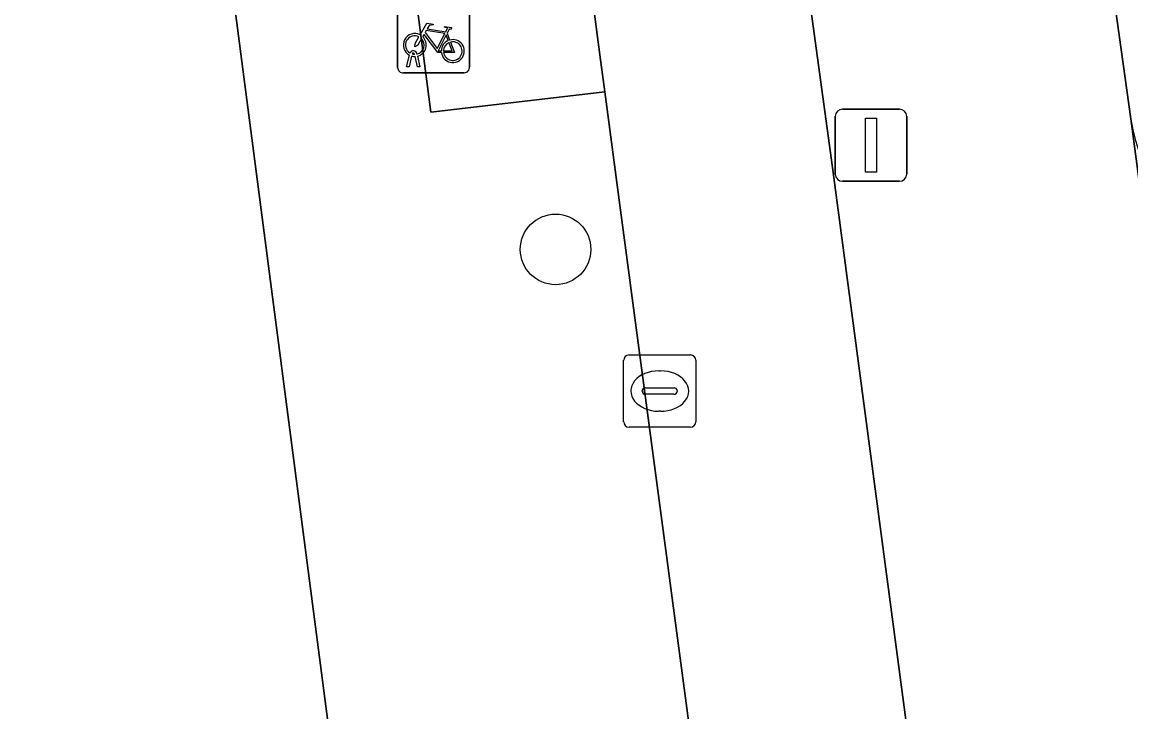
# Model space of a CAD drawing. Extents: x 161084 to 161928, y 385354 to 386522.
# Drawn here: x 161203.77 to 161219.14, y 385694.29 to 385703.85 of the extents above; entities that cross this region are included whole.
import ezdxf

# ---------------------------------------------------------------- set-up
doc = ezdxf.new("R2010")
doc.units = 0
for name, color, linetype in [('IMGEO_Berm_groen', 7, 'Continuous'), ('IMGEO_Boom', 7, 'Continuous'), ('IMGEO_Fietsenrek', 7, 'Continuous'), ('IMGEO_Fietspad_gesloten', 7, 'Continuous'), ('IMGEO_Groenvoorziening', 7, 'Continuous'), ('IMGEO_Lichtmast', 7, 'Continuous'), ('IMGEO_OVBaan_gesloten', 7, 'Continuous'), ('IMGEO_Rioolput', 7, 'Continuous'), ('IMGEO_Voetpad_open', 7, 'Continuous')]:
    doc.layers.add(name, color=color, linetype=linetype)

msp = doc.modelspace()

# ---------------------------------------------------------------- linework, layer by layer
at = {"layer": 'IMGEO_Berm_groen'}
for points in [[(161217.87, 385657.684), (161212.067, 385701.246), (161211.849, 385702.884), (161209.438, 385702.603), (161207.688, 385716.034), (161205.66, 385715.749)], [(161205.243, 385715.237), (161205.538, 385713.078), (161208.061, 385693.766), (161210.493, 385675.4), (161213.137, 385655.09), (161215.622, 385635.788), (161218.115, 385616.778), (161226.405, 385554.794), (161226.701, 385552.542), (161237.22, 385473.071), (161239.042, 385459.421), (161241.372, 385441.081), (161244.152, 385420.707), (161245.842, 385407.69), (161249.215, 385408.074), (161252.82, 385380.525), (161254.04, 385371.605), (161259.098, 385371.912), (161256.159, 385388.557), (161254.177, 385400.327), (161253.858, 385402.114), (161250.989, 385419.281), (161250.47, 385422.44), (161248.738, 385432.968)]]:
    msp.add_lwpolyline(points, dxfattribs=at)
at = {"layer": 'IMGEO_Boom'}
msp.add_circle((161211.166, 385700.702), 0.489, dxfattribs=at)
at = {"layer": 'IMGEO_Fietsenrek'}
for p, q in [((161208.974, 385703.224), (161208.974, 385704.065)), ((161208.974, 385704.065), (161208.974, 385703.224)), ((161209.974, 385704.074), (161209.974, 385703.233)), ((161209.974, 385703.233), (161209.974, 385704.074)), ((161209.661, 385703.698), (161209.697, 385703.603)), ((161209.101, 385703.233), (161209.14, 385703.393)), ((161209.17, 385703.381), (161209.135, 385703.233)), ((161209.212, 385703.405), (161209.211, 385703.409)), ((161209.253, 385703.233), (161209.219, 385703.375)), ((161209.243, 385703.416), (161209.244, 385703.409)), ((161209.251, 385703.379), (161209.286, 385703.233)), ((161209.899, 385703.149), (161209.058, 385703.149)), ((161209.058, 385703.149), (161209.899, 385703.149)), ((161209.135, 385703.233), (161209.101, 385703.233)), ((161209.286, 385703.233), (161209.253, 385703.233))]:
    msp.add_line(p, q, dxfattribs=at)
for points in [[(161209.287, 385703.675), (161209.382, 385703.839), (161209.468, 385703.825), (161209.47, 385703.816), (161209.414, 385703.805), (161209.387, 385703.76), (161209.643, 385703.719)], [(161209.63, 385703.694), (161209.373, 385703.735), (161209.356, 385703.706), (161209.523, 385703.486), (161209.63, 385703.694)], [(161209.643, 385703.719), (161209.668, 385703.768), (161209.662, 385703.772), (161209.639, 385703.776), (161209.627, 385703.783), (161209.626, 385703.786), (161209.628, 385703.791), (161209.723, 385703.776), (161209.725, 385703.766), (161209.715, 385703.753), (161209.703, 385703.747), (161209.689, 385703.753), (161209.661, 385703.698)], [(161209.308, 385703.623), (161209.256, 385703.533), (161209.216, 385703.508), (161209.217, 385703.555), (161209.272, 385703.649)], [(161209.583, 385703.431), (161209.533, 385703.431), (161209.342, 385703.682), (161209.323, 385703.65)], [(161209.678, 385703.596), (161209.648, 385703.673), (161209.539, 385703.455), (161209.582, 385703.455)], [(161209.708, 385703.575), (161209.763, 385703.43), (161209.613, 385703.43)], [(161209.612, 385703.455), (161209.732, 385703.454), (161209.688, 385703.568)]]:
    msp.add_lwpolyline(points, dxfattribs=at)
for centre, radius, start, end in [((161209.214, 385703.534), 0.159, 62.6766, 242.1369), ((161209.214, 385703.534), 0.129, 63.3192, 238.903), ((161209.214, 385703.534), 0.129, 283.6043, 43.4302), ((161209.214, 385703.534), 0.159, 283.5766, 46.6042), ((161209.741, 385703.45), 0.159, 113.3408, 178.3217), ((161209.741, 385703.45), 0.159, 187.0065, 105.7708), ((161209.741, 385703.45), 0.129, 188.6715, 104.5883), ((161209.194, 385703.405), 0.0499, 12.8025, 158.6934), ((161209.194, 385703.405), 0.0174, 12.8025, 163.4502), ((161209.741, 385703.45), 0.129, 113.923, 177.9556), ((161209.214, 385703.534), 0.159, 253.9967, 271.7867), ((161209.214, 385703.534), 0.129, 253.415, 269.0204), ((161209.052, 385703.227), 0.0779, 182.4484, 274.2845), ((161209.052, 385703.227), 0.0779, 182.4484, 274.2845), ((161209.896, 385703.227), 0.0779, 272.4484, 4.2845), ((161209.896, 385703.227), 0.0779, 272.4484, 4.2845)]:
    msp.add_arc(centre, radius, start, end, dxfattribs=at)
at = {"layer": 'IMGEO_Fietspad_gesloten'}
for points in [[(161215.004, 385701.837), (161214.455, 385705.86), (161214.031, 385715.911)], [(161211.64, 385704.461), (161211.781, 385703.396), (161211.849, 385702.884), (161212.067, 385701.246), (161217.87, 385657.684)], [(161220.529, 385660.267), (161220.437, 385660.963), (161215.004, 385701.837)]]:
    msp.add_lwpolyline(points, dxfattribs=at)
at = {"layer": 'IMGEO_Groenvoorziening'}
msp.add_lwpolyline([(161217.202, 385716.578), (161217.736, 385712.585), (161219.143, 385702.509)], dxfattribs=at)
msp.add_arc((161222.105, 385703.011), 3.005, 189.6266, 279.3797, dxfattribs=at)
at = {"layer": 'IMGEO_Lichtmast'}
for p, q in [((161215.045, 385701.746), (161215.045, 385702.546)), ((161215.045, 385702.546), (161215.045, 385701.746)), ((161215.145, 385702.646), (161215.935, 385702.646)), ((161215.935, 385702.646), (161215.145, 385702.646)), ((161216.035, 385702.546), (161216.035, 385701.746)), ((161216.035, 385701.746), (161216.035, 385702.546)), ((161215.935, 385701.646), (161215.145, 385701.646)), ((161215.145, 385701.646), (161215.935, 385701.646))]:
    msp.add_line(p, q, dxfattribs=at)
msp.add_lwpolyline([(161215.465, 385702.521), (161215.615, 385702.521), (161215.615, 385701.771), (161215.465, 385701.771), (161215.465, 385702.521)], dxfattribs=at)
for centre, start, end in [((161215.145, 385702.546), 90, 180), ((161215.145, 385702.546), 90, 180), ((161215.935, 385702.546), 0, 90), ((161215.935, 385702.546), 360, 90), ((161215.145, 385701.746), 180, 270), ((161215.145, 385701.746), 180, 270), ((161215.935, 385701.746), 270, 0), ((161215.935, 385701.746), 270, 0)]:
    msp.add_arc(centre, 0.1, start, end, dxfattribs=at)
at = {"layer": 'IMGEO_OVBaan_gesloten'}
msp.add_lwpolyline([(161226.405, 385554.794), (161218.115, 385616.778), (161215.622, 385635.788), (161213.137, 385655.09), (161210.493, 385675.4), (161208.061, 385693.766), (161205.538, 385713.078), (161205.243, 385715.237), (161204.867, 385718.659), (161204.352, 385722.25), (161204.312, 385722.565), (161203.479, 385728.951), (161203.456, 385729.235), (161202.659, 385735.139), (161202.512, 385736.231), (161201.952, 385740.641), (161201.77, 385741.935), (161201.459, 385744.161), (161200.809, 385749.085), (161200.644, 385750.335), (161200.501, 385751.664), (161200.002, 385755.064)], dxfattribs=at)
at = {"layer": 'IMGEO_Rioolput'}
for p, q in [((161212.11, 385698.313), (161212.11, 385699.165)), ((161212.185, 385699.239), (161213.037, 385699.239)), ((161213.111, 385699.165), (161213.111, 385698.313)), ((161212.598, 385699.019), (161212.623, 385699.019)), ((161212.369, 385698.733), (161212.369, 385698.745)), ((161212.807, 385698.696), (161212.409, 385698.696)), ((161212.412, 385698.782), (161212.81, 385698.782)), ((161212.853, 385698.745), (161212.853, 385698.733)), ((161212.621, 385698.459), (161212.596, 385698.459)), ((161213.037, 385698.239), (161212.185, 385698.239))]:
    msp.add_line(p, q, dxfattribs=at)
for points in [[(161212.11, 385698.313), (161212.11, 385699.165)], [(161212.185, 385699.239), (161213.037, 385699.239)], [(161213.111, 385699.165), (161213.111, 385698.313)], [(161213.037, 385698.239), (161212.185, 385698.239)]]:
    msp.add_lwpolyline(points, dxfattribs=at)
for centre, radius, start, end in [((161212.187, 385699.163), 0.0765, 91.552, 178.448), ((161212.187, 385699.163), 0.0765, 91.552, 178.448), ((161213.035, 385699.163), 0.0765, 1.552, 88.448), ((161213.035, 385699.163), 0.0765, 1.552, 88.448), ((161212.409, 385698.742), 0.0403, 85.8775, 175.7526), ((161212.406, 385698.732), 0.0366, 178.938, 274.7102), ((161212.81, 385698.739), 0.043, 264.8664, 352.4533), ((161212.814, 385698.744), 0.0386, 1.7309, 96.639), ((161212.187, 385698.315), 0.0765, 181.552, 268.448), ((161212.187, 385698.315), 0.0765, 181.552, 268.448), ((161213.035, 385698.315), 0.0765, 271.552, 358.448), ((161213.035, 385698.315), 0.0765, 271.552, 358.448)]:
    msp.add_arc(centre, radius, start, end, dxfattribs=at)
for centre, major_axis, ratio, start_param, end_param in [((161212.597, 385698.739), (-0.387, 0.002), 0.722429, 4.712389, 7.853982), ((161212.622, 385698.739), (-0.39, 0.002), 0.717154, 1.570796, 4.712389)]:
    msp.add_ellipse(centre, major_axis=major_axis, ratio=ratio, start_param=start_param, end_param=end_param, dxfattribs=at)
at = {"layer": 'IMGEO_Voetpad_open'}
for points in [[(161226.666, 385645.49), (161226.349, 385647.897), (161224.515, 385661.817), (161224.203, 385664.186), (161222.013, 385680.815), (161221.779, 385682.59), (161220.234, 385694.322), (161219.143, 385702.509), (161217.736, 385712.585), (161217.202, 385716.578)], [(161205.66, 385715.749), (161207.688, 385716.034), (161209.438, 385702.603), (161211.849, 385702.884), (161211.781, 385703.396), (161211.64, 385704.461)], [(161214.031, 385715.911), (161214.455, 385705.86), (161215.004, 385701.837), (161220.437, 385660.963), (161221.281, 385661.066), (161223.084, 385647.349), (161223.366, 385645.417), (161225.637, 385628.682), (161225.858, 385626.191), (161227.722, 385612.49), (161227.928, 385609.956), (161230.731, 385589.403)], [(161219.143, 385702.509), (161220.234, 385694.322)]]:
    msp.add_lwpolyline(points, dxfattribs=at)
msp.add_arc((161222.105, 385703.011), 3.005, 189.6266, 279.3797, dxfattribs=at)

doc.saveas('drawing.dxf')
